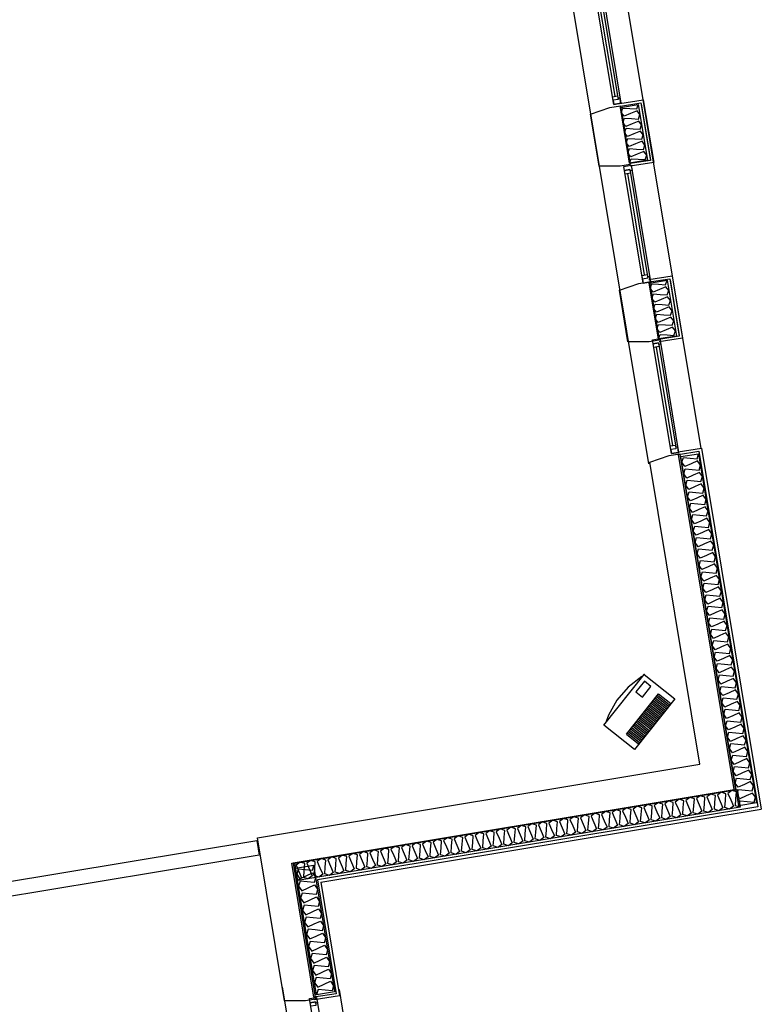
# Model space of a CAD drawing. Header units: millimetres. Extents: x -15 to 127, y -65 to 67.
# Tile 384 of 476: x 115.125 to 115.627, y 27.941 to 28.607. Entities that reach past the tile are written whole.
import ezdxf

# ---------------------------------------------------------------- set-up
doc = ezdxf.new("R2010")
doc.units = ezdxf.units.MM
doc.header["$MEASUREMENT"] = 0
doc.layers.add('Calque 5', color=7, linetype='Continuous')

# ---------------------------------------------------------------- blocks, each defined once
blk = doc.blocks.new('PD_30945')
at = {"layer": 'Calque 5', "color": 0}
for p, q in [((47.99267, -38.37661), (48.00846, -38.37416)), ((48.00846, -38.37416), (48.01546, -38.41642)), ((48.01546, -38.41642), (47.99963, -38.41887))]:
    blk.add_line(p, q, dxfattribs=at)
blk = doc.blocks.new('PD_30946')
at = {"layer": 'Calque 5', "color": 0}
for points in [[(47.99919, -38.4169), (47.99294, -38.37922), (48.00504, -38.37721), (48.01129, -38.41489), (47.99919, -38.4169)], [(47.99919, -38.4169), (48.00025, -38.41388), (48.00496, -38.41418), (48.00967, -38.41448), (48.01072, -38.41147), (48.00875, -38.40895), (48.00439, -38.41076), (48.00003, -38.41256), (47.99806, -38.41005), (47.99911, -38.40703), (48.00382, -38.40733), (48.00853, -38.40763), (48.00958, -38.40462), (48.00761, -38.4021), (48.00325, -38.40391), (47.99889, -38.40571), (47.99692, -38.4032), (47.99797, -38.40018), (48.00268, -38.40048), (48.00739, -38.40078), (48.00845, -38.39777), (48.00648, -38.39525), (48.00212, -38.39706), (47.99775, -38.39886), (47.99578, -38.39635), (47.99684, -38.39333), (48.00155, -38.39363), (48.00626, -38.39393), (48.00731, -38.39091), (48.00534, -38.3884), (48.00098, -38.3902), (47.99662, -38.39201), (47.99465, -38.38949), (47.9957, -38.38648), (48.00041, -38.38678), (48.00512, -38.38708), (48.00618, -38.38406), (48.0042, -38.38155), (47.99984, -38.38335), (47.99548, -38.38516), (47.99351, -38.38264), (47.99457, -38.37963), (47.99928, -38.37993), (48.00399, -38.38023), (48.00504, -38.37721)]]:
    blk.add_lwpolyline(points, dxfattribs=at)
blk = doc.blocks.new('PD_30944')
at = {"layer": 'Calque 5', "color": 0}
blk.add_line((48.00701, -38.37688), (48.01326, -38.41457), dxfattribs=at)
blk.add_lwpolyline([(47.99937, -38.41717), (47.99293, -38.37831), (48.00676, -38.37616), (48.01321, -38.41503), (47.99937, -38.41717)], dxfattribs=at)
at = {"layer": 'Calque 5'}
for name in ['PD_30945', 'PD_30946']:
    blk.add_blockref(name, (0, 0), dxfattribs=at)
blk = doc.blocks.new('PD_30949')
at = {"layer": 'Calque 5', "color": 0}
for p, q in [((48.01222, -38.49553), (48.028, -38.49308)), ((48.028, -38.49308), (48.03501, -38.53534)), ((48.03501, -38.53534), (48.01918, -38.5378))]:
    blk.add_line(p, q, dxfattribs=at)
blk = doc.blocks.new('PD_30950')
at = {"layer": 'Calque 5', "color": 0}
for points in [[(48.01874, -38.53582), (48.01249, -38.49814), (48.02459, -38.49613), (48.03084, -38.53382), (48.01874, -38.53582)], [(48.01874, -38.53582), (48.01979, -38.53281), (48.0245, -38.53311), (48.02921, -38.53341), (48.03027, -38.53039), (48.0283, -38.52788), (48.02394, -38.52968), (48.01957, -38.53149), (48.0176, -38.52897), (48.01866, -38.52596), (48.02337, -38.52626), (48.02808, -38.52656), (48.02913, -38.52354), (48.02716, -38.52103), (48.0228, -38.52283), (48.01844, -38.52464), (48.01647, -38.52212), (48.01752, -38.5191), (48.02223, -38.51941), (48.02694, -38.51971), (48.028, -38.51669), (48.02602, -38.51417), (48.02166, -38.51598), (48.0173, -38.51778), (48.01533, -38.51527), (48.01639, -38.51225), (48.0211, -38.51255), (48.02581, -38.51285), (48.02686, -38.50984), (48.02489, -38.50732), (48.02053, -38.50913), (48.01617, -38.51093), (48.0142, -38.50842), (48.01525, -38.5054), (48.01996, -38.5057), (48.02467, -38.506), (48.02572, -38.50299), (48.02375, -38.50047), (48.01939, -38.50228), (48.01503, -38.50408), (48.01306, -38.50157), (48.01411, -38.49855), (48.01882, -38.49885), (48.02353, -38.49915), (48.02459, -38.49613)]]:
    blk.add_lwpolyline(points, dxfattribs=at)
blk = doc.blocks.new('PD_30948')
at = {"layer": 'Calque 5', "color": 0}
blk.add_line((48.02656, -38.49581), (48.03281, -38.53349), dxfattribs=at)
blk.add_lwpolyline([(48.01892, -38.5361), (48.01247, -38.49723), (48.02631, -38.49509), (48.03275, -38.53395), (48.01892, -38.5361)], dxfattribs=at)
at = {"layer": 'Calque 5'}
for name in ['PD_30949', 'PD_30950']:
    blk.add_blockref(name, (0, 0), dxfattribs=at)
blk = doc.blocks.new('PD_31335')
at = {"layer": 'Calque 5', "color": 0}
for p, q in [((48.01858, -38.77595), (47.99686, -38.80317)), ((48.02697, -38.78264), (48.01874, -38.77608)), ((48.0219, -38.789), (48.01367, -38.78243)), ((48.02263, -38.78809), (48.01439, -38.78152)), ((48.02335, -38.78718), (48.01512, -38.78061)), ((48.02407, -38.78627), (48.01584, -38.77971)), ((48.0248, -38.78537), (48.01657, -38.7788)), ((48.02552, -38.78446), (48.01729, -38.77789)), ((48.02624, -38.78355), (48.01801, -38.77698)), ((48.01683, -38.79535), (48.0086, -38.78878)), ((48.01756, -38.79444), (48.00933, -38.78787)), ((48.01828, -38.79353), (48.01005, -38.78697)), ((48.01901, -38.79263), (48.01077, -38.78606)), ((48.01973, -38.79172), (48.0115, -38.78515)), ((48.02045, -38.79081), (48.01222, -38.78424)), ((48.02118, -38.7899), (48.01295, -38.78334)), ((48.01104, -38.80261), (48.00281, -38.79604)), ((48.01177, -38.8017), (48.00353, -38.79513)), ((48.01249, -38.80079), (48.00426, -38.79422)), ((48.01321, -38.79988), (48.00498, -38.79332)), ((48.01394, -38.79898), (48.00571, -38.79241)), ((48.01466, -38.79807), (48.00643, -38.7915)), ((48.01539, -38.79716), (48.00715, -38.7906)), ((48.01611, -38.79626), (48.00788, -38.78969)), ((48.00597, -38.80896), (47.99774, -38.80239)), ((48.0067, -38.80805), (47.99847, -38.80148)), ((48.00742, -38.80714), (47.99919, -38.80058)), ((48.00815, -38.80624), (47.99991, -38.79967)), ((48.00887, -38.80533), (48.00064, -38.79876)), ((48.00959, -38.80442), (48.00136, -38.79785)), ((48.01032, -38.80351), (48.00209, -38.79695)), ((48.00525, -38.80987), (47.99702, -38.8033))]:
    blk.add_line(p, q, dxfattribs=at)
for points in [[(48.02971, -38.77936), (48.00241, -38.81357), (47.98173, -38.79707), (48.00902, -38.76286), (48.02971, -38.77936)], [(48.00753, -38.76423), (47.9982, -38.77129), (47.99055, -38.78014), (47.9849, -38.79038), (47.98333, -38.79456)], [(48.00921, -38.76738), (48.00345, -38.77459), (48.00781, -38.77808), (48.01357, -38.77086), (48.00921, -38.76738)]]:
    blk.add_lwpolyline(points, dxfattribs=at)
blk = doc.blocks.new('PD_32291')
at = {"layer": 'Calque 5', "color": 0}
for p, q in [((47.99267, -38.37661), (48.00846, -38.37416)), ((48.00846, -38.37416), (48.01546, -38.41642)), ((48.01546, -38.41642), (47.99963, -38.41887))]:
    blk.add_line(p, q, dxfattribs=at)
blk = doc.blocks.new('PD_32292')
at = {"layer": 'Calque 5', "color": 0}
for points in [[(47.99919, -38.4169), (47.99294, -38.37922), (48.00504, -38.37721), (48.01129, -38.41489), (47.99919, -38.4169)], [(47.99919, -38.4169), (48.00025, -38.41388), (48.00496, -38.41418), (48.00967, -38.41448), (48.01072, -38.41147), (48.00875, -38.40895), (48.00439, -38.41076), (48.00003, -38.41256), (47.99806, -38.41005), (47.99911, -38.40703), (48.00382, -38.40733), (48.00853, -38.40763), (48.00958, -38.40462), (48.00761, -38.4021), (48.00325, -38.40391), (47.99889, -38.40571), (47.99692, -38.4032), (47.99797, -38.40018), (48.00268, -38.40048), (48.00739, -38.40078), (48.00845, -38.39777), (48.00648, -38.39525), (48.00212, -38.39706), (47.99775, -38.39886), (47.99578, -38.39635), (47.99684, -38.39333), (48.00155, -38.39363), (48.00626, -38.39393), (48.00731, -38.39091), (48.00534, -38.3884), (48.00098, -38.3902), (47.99662, -38.39201), (47.99465, -38.38949), (47.9957, -38.38648), (48.00041, -38.38678), (48.00512, -38.38708), (48.00618, -38.38406), (48.0042, -38.38155), (47.99984, -38.38335), (47.99548, -38.38516), (47.99351, -38.38264), (47.99457, -38.37963), (47.99928, -38.37993), (48.00399, -38.38023), (48.00504, -38.37721)]]:
    blk.add_lwpolyline(points, dxfattribs=at)
blk = doc.blocks.new('PD_32290')
at = {"layer": 'Calque 5', "color": 0}
blk.add_line((48.00701, -38.37688), (48.01326, -38.41457), dxfattribs=at)
blk.add_lwpolyline([(47.99937, -38.41717), (47.99293, -38.37831), (48.00676, -38.37616), (48.01321, -38.41503), (47.99937, -38.41717)], dxfattribs=at)
at = {"layer": 'Calque 5'}
for name in ['PD_32291', 'PD_32292']:
    blk.add_blockref(name, (0, 0), dxfattribs=at)
blk = doc.blocks.new('PD_32295')
at = {"layer": 'Calque 5', "color": 0}
for p, q in [((48.01222, -38.49553), (48.028, -38.49308)), ((48.028, -38.49308), (48.03501, -38.53534)), ((48.03501, -38.53534), (48.01918, -38.5378))]:
    blk.add_line(p, q, dxfattribs=at)
blk = doc.blocks.new('PD_32296')
at = {"layer": 'Calque 5', "color": 0}
for points in [[(48.01874, -38.53582), (48.01249, -38.49814), (48.02459, -38.49613), (48.03084, -38.53382), (48.01874, -38.53582)], [(48.01874, -38.53582), (48.01979, -38.53281), (48.0245, -38.53311), (48.02921, -38.53341), (48.03027, -38.53039), (48.0283, -38.52788), (48.02394, -38.52968), (48.01957, -38.53149), (48.0176, -38.52897), (48.01866, -38.52596), (48.02337, -38.52626), (48.02808, -38.52656), (48.02913, -38.52354), (48.02716, -38.52103), (48.0228, -38.52283), (48.01844, -38.52464), (48.01647, -38.52212), (48.01752, -38.5191), (48.02223, -38.51941), (48.02694, -38.51971), (48.028, -38.51669), (48.02602, -38.51417), (48.02166, -38.51598), (48.0173, -38.51778), (48.01533, -38.51527), (48.01639, -38.51225), (48.0211, -38.51255), (48.02581, -38.51285), (48.02686, -38.50984), (48.02489, -38.50732), (48.02053, -38.50913), (48.01617, -38.51093), (48.0142, -38.50842), (48.01525, -38.5054), (48.01996, -38.5057), (48.02467, -38.506), (48.02572, -38.50299), (48.02375, -38.50047), (48.01939, -38.50228), (48.01503, -38.50408), (48.01306, -38.50157), (48.01411, -38.49855), (48.01882, -38.49885), (48.02353, -38.49915), (48.02459, -38.49613)]]:
    blk.add_lwpolyline(points, dxfattribs=at)
blk = doc.blocks.new('PD_32294')
at = {"layer": 'Calque 5', "color": 0}
blk.add_line((48.02656, -38.49581), (48.03281, -38.53349), dxfattribs=at)
blk.add_lwpolyline([(48.01892, -38.5361), (48.01247, -38.49723), (48.02631, -38.49509), (48.03275, -38.53395), (48.01892, -38.5361)], dxfattribs=at)
at = {"layer": 'Calque 5'}
for name in ['PD_32295', 'PD_32296']:
    blk.add_blockref(name, (0, 0), dxfattribs=at)
blk = doc.blocks.new('PD_32681')
at = {"layer": 'Calque 5', "color": 0}
for p, q in [((48.01858, -38.77595), (47.99686, -38.80317)), ((48.02697, -38.78264), (48.01874, -38.77608)), ((48.0219, -38.789), (48.01367, -38.78243)), ((48.02263, -38.78809), (48.01439, -38.78152)), ((48.02335, -38.78718), (48.01512, -38.78061)), ((48.02407, -38.78627), (48.01584, -38.77971)), ((48.0248, -38.78537), (48.01657, -38.7788)), ((48.02552, -38.78446), (48.01729, -38.77789)), ((48.02624, -38.78355), (48.01801, -38.77698)), ((48.01683, -38.79535), (48.0086, -38.78878)), ((48.01756, -38.79444), (48.00933, -38.78787)), ((48.01828, -38.79353), (48.01005, -38.78697)), ((48.01901, -38.79263), (48.01077, -38.78606)), ((48.01973, -38.79172), (48.0115, -38.78515)), ((48.02045, -38.79081), (48.01222, -38.78424)), ((48.02118, -38.7899), (48.01295, -38.78334)), ((48.01104, -38.80261), (48.00281, -38.79604)), ((48.01177, -38.8017), (48.00353, -38.79513)), ((48.01249, -38.80079), (48.00426, -38.79422)), ((48.01321, -38.79988), (48.00498, -38.79332)), ((48.01394, -38.79898), (48.00571, -38.79241)), ((48.01466, -38.79807), (48.00643, -38.7915)), ((48.01539, -38.79716), (48.00715, -38.7906)), ((48.01611, -38.79626), (48.00788, -38.78969)), ((48.00597, -38.80896), (47.99774, -38.80239)), ((48.0067, -38.80805), (47.99847, -38.80148)), ((48.00742, -38.80714), (47.99919, -38.80058)), ((48.00815, -38.80624), (47.99991, -38.79967)), ((48.00887, -38.80533), (48.00064, -38.79876)), ((48.00959, -38.80442), (48.00136, -38.79785)), ((48.01032, -38.80351), (48.00209, -38.79695)), ((48.00525, -38.80987), (47.99702, -38.8033))]:
    blk.add_line(p, q, dxfattribs=at)
for points in [[(48.02971, -38.77936), (48.00241, -38.81357), (47.98173, -38.79707), (48.00902, -38.76286), (48.02971, -38.77936)], [(48.00753, -38.76423), (47.9982, -38.77129), (47.99055, -38.78014), (47.9849, -38.79038), (47.98333, -38.79456)], [(48.00921, -38.76738), (48.00345, -38.77459), (48.00781, -38.77808), (48.01357, -38.77086), (48.00921, -38.76738)]]:
    blk.add_lwpolyline(points, dxfattribs=at)

msp = doc.modelspace()

# ---------------------------------------------------------------- linework, layer by layer
at = {"layer": 'Calque 5', "color": 0}
for p, q in [((115.32463, 29.89102), (115.58565, 28.31691)), ((115.32463, 29.89102), (115.58565, 28.31691)), ((115.49705, 28.62787), (115.55034, 28.3065)), ((115.49705, 28.62787), (115.55034, 28.3065)), ((115.52767, 28.55513), (115.51643, 28.62295)), ((115.52767, 28.55513), (115.51643, 28.62295)), ((115.5182, 28.62324), (115.52944, 28.55543)), ((115.5182, 28.62324), (115.52944, 28.55543)), ((115.54772, 28.43423), (115.53635, 28.5028)), ((115.54772, 28.43423), (115.53635, 28.5028)), ((115.53812, 28.50309), (115.54949, 28.43453)), ((115.53812, 28.50309), (115.54949, 28.43453)), ((115.56672, 28.31892), (115.55568, 28.38548)), ((115.56672, 28.31892), (115.55568, 28.38548)), ((115.55745, 28.38578), (115.56849, 28.31921)), ((115.55745, 28.38578), (115.56849, 28.31921)), ((115.5704, 28.31454), (115.58619, 28.31699)), ((115.5704, 28.31454), (115.58619, 28.31699)), ((115.58619, 28.31699), (115.62667, 28.07292)), ((115.58619, 28.31699), (115.62667, 28.07292)), ((115.32862, 28.02349), (115.62667, 28.07292)), ((115.32862, 28.02349), (115.62667, 28.07292)), ((114.96953, 27.99937), (115.28514, 28.05171)), ((114.96953, 27.99937), (115.28514, 28.05171)), ((115.28514, 28.05171), (115.28678, 28.04184)), ((115.28514, 28.05171), (115.28678, 28.04184)), ((115.28678, 28.04184), (114.9613, 27.98787)), ((115.28678, 28.04184), (114.9613, 27.98787)), ((115.32862, 28.02349), (115.34125, 27.94657)), ((115.32862, 28.02349), (115.34125, 27.94657)), ((115.30249, 27.95248), (115.37593, 27.50991)), ((115.30249, 27.95248), (115.37593, 27.50991)), ((115.34125, 27.94657), (115.32413, 27.94403)), ((115.34125, 27.94657), (115.32413, 27.94403)), ((115.34096, 27.95086), (115.48473, 27.0838)), ((115.34096, 27.95086), (115.48473, 27.0838))]:
    msp.add_line(p, q, dxfattribs=at)
for points in [[(115.51866, 28.62868), (115.53164, 28.55043), (115.52677, 28.54962), (115.51379, 28.62787), (115.51866, 28.62868)], [(115.51866, 28.62868), (115.53164, 28.55043), (115.52677, 28.54962), (115.51379, 28.62787), (115.51866, 28.62868)], [(115.52944, 28.55543), (115.52985, 28.55297), (115.52631, 28.55238), (115.5259, 28.55484), (115.52944, 28.55543)], [(115.52944, 28.55543), (115.52985, 28.55297), (115.52631, 28.55238), (115.5259, 28.55484), (115.52944, 28.55543)], [(115.52677, 28.54962), (115.53164, 28.55043), (115.53103, 28.55411), (115.5297, 28.55389), (115.52985, 28.55297), (115.52631, 28.55238), (115.52677, 28.54962)], [(115.52677, 28.54962), (115.53164, 28.55043), (115.53103, 28.55411), (115.5297, 28.55389), (115.52985, 28.55297), (115.52631, 28.55238), (115.52677, 28.54962)], [(115.53143, 28.54862), (115.53799, 28.50904), (115.53119, 28.50789), (115.51689, 28.50789), (115.51108, 28.54297), (115.52422, 28.54745), (115.53143, 28.54862)], [(115.53143, 28.54862), (115.53799, 28.50904), (115.53119, 28.50789), (115.51689, 28.50789), (115.51108, 28.54297), (115.52422, 28.54745), (115.53143, 28.54862)], [(115.53858, 28.50853), (115.55168, 28.42953), (115.54682, 28.42872), (115.53372, 28.50772), (115.53858, 28.50853)], [(115.53372, 28.50772), (115.53858, 28.50853), (115.53919, 28.50485), (115.53787, 28.50462), (115.53771, 28.50555), (115.53418, 28.50496), (115.53372, 28.50772)], [(115.53858, 28.50853), (115.55168, 28.42953), (115.54682, 28.42872), (115.53372, 28.50772), (115.53858, 28.50853)], [(115.53372, 28.50772), (115.53858, 28.50853), (115.53919, 28.50485), (115.53787, 28.50462), (115.53771, 28.50555), (115.53418, 28.50496), (115.53372, 28.50772)], [(115.53771, 28.50555), (115.53812, 28.50309), (115.53458, 28.5025), (115.53418, 28.50496), (115.53771, 28.50555)], [(115.53771, 28.50555), (115.53812, 28.50309), (115.53458, 28.5025), (115.53418, 28.50496), (115.53771, 28.50555)], [(115.54949, 28.43453), (115.5499, 28.43207), (115.54636, 28.43148), (115.54595, 28.43394), (115.54949, 28.43453)], [(115.54949, 28.43453), (115.5499, 28.43207), (115.54636, 28.43148), (115.54595, 28.43394), (115.54949, 28.43453)], [(115.54682, 28.42872), (115.55168, 28.42953), (115.55107, 28.43321), (115.54975, 28.43299), (115.5499, 28.43207), (115.54636, 28.43148), (115.54682, 28.42872)], [(115.54682, 28.42872), (115.55168, 28.42953), (115.55107, 28.43321), (115.54975, 28.43299), (115.5499, 28.43207), (115.54636, 28.43148), (115.54682, 28.42872)], [(115.55097, 28.4297), (115.55754, 28.39012), (115.55074, 28.38897), (115.53644, 28.38897), (115.53063, 28.42404), (115.54377, 28.42852), (115.55097, 28.4297)], [(115.55097, 28.4297), (115.55754, 28.39012), (115.55074, 28.38897), (115.53644, 28.38897), (115.53063, 28.42404), (115.54377, 28.42852), (115.55097, 28.4297)], [(115.55791, 28.39122), (115.57068, 28.31421), (115.56581, 28.3134), (115.55304, 28.39041), (115.55791, 28.39122)], [(115.55304, 28.39041), (115.55791, 28.39122), (115.55852, 28.38753), (115.5572, 28.38731), (115.55704, 28.38823), (115.5535, 28.38765), (115.55304, 28.39041)], [(115.55791, 28.39122), (115.57068, 28.31421), (115.56581, 28.3134), (115.55304, 28.39041), (115.55791, 28.39122)], [(115.55304, 28.39041), (115.55791, 28.39122), (115.55852, 28.38753), (115.5572, 28.38731), (115.55704, 28.38823), (115.5535, 28.38765), (115.55304, 28.39041)], [(115.55704, 28.38823), (115.55745, 28.38578), (115.55391, 28.38519), (115.5535, 28.38765), (115.55704, 28.38823)], [(115.55704, 28.38823), (115.55745, 28.38578), (115.55391, 28.38519), (115.5535, 28.38765), (115.55704, 28.38823)], [(115.31809, 27.94324), (115.30397, 27.94324), (115.28572, 28.05358), (115.58511, 28.10323), (115.5512, 28.30768), (115.56422, 28.31212), (115.57142, 28.3133), (115.5716, 28.313), (115.60926, 28.08595), (115.30987, 28.0363), (115.32506, 27.94441), (115.31809, 27.94324)], [(115.31809, 27.94324), (115.30397, 27.94324), (115.28572, 28.05358), (115.58511, 28.10323), (115.5512, 28.30768), (115.56422, 28.31212), (115.57142, 28.3133), (115.5716, 28.313), (115.60926, 28.08595), (115.30987, 28.0363), (115.32506, 27.94441), (115.31809, 27.94324)], [(115.58449, 28.31499), (115.62437, 28.07456), (115.32632, 28.02514), (115.33899, 27.94796), (115.32387, 27.94573), (115.30888, 28.03644), (115.60827, 28.08609), (115.57066, 28.31284), (115.58449, 28.31499)], [(115.58449, 28.31499), (115.62437, 28.07456), (115.32632, 28.02514), (115.33899, 27.94796), (115.32387, 27.94573), (115.30888, 28.03644), (115.60827, 28.08609), (115.57066, 28.31284), (115.58449, 28.31499)], [(115.56849, 28.31921), (115.5689, 28.31675), (115.56536, 28.31616), (115.56495, 28.31862), (115.56849, 28.31921)], [(115.56849, 28.31921), (115.5689, 28.31675), (115.56536, 28.31616), (115.56495, 28.31862), (115.56849, 28.31921)], [(115.56581, 28.3134), (115.57068, 28.31421), (115.57007, 28.31789), (115.56874, 28.31767), (115.5689, 28.31675), (115.56536, 28.31616), (115.56581, 28.3134)], [(115.56581, 28.3134), (115.57068, 28.31421), (115.57007, 28.31789), (115.56874, 28.31767), (115.5689, 28.31675), (115.56536, 28.31616), (115.56581, 28.3134)], [(115.61149, 28.0751), (115.57231, 28.31138), (115.5842, 28.31336), (115.62338, 28.07707), (115.61149, 28.0751)], [(115.61149, 28.0751), (115.57231, 28.31138), (115.5842, 28.31336), (115.62338, 28.07707), (115.61149, 28.0751)], [(115.61149, 28.0751), (115.61246, 28.07847), (115.61711, 28.07802), (115.62177, 28.07757), (115.62274, 28.08094), (115.62073, 28.08382), (115.61647, 28.08189), (115.61221, 28.07996), (115.6102, 28.08285), (115.61117, 28.08622), (115.61583, 28.08577), (115.62049, 28.08532), (115.62145, 28.08869), (115.61945, 28.09157), (115.61519, 28.08964), (115.61092, 28.08771), (115.60892, 28.09059), (115.60989, 28.09397), (115.61454, 28.09352), (115.6192, 28.09306), (115.62017, 28.09644), (115.61816, 28.09932), (115.6139, 28.09739), (115.60964, 28.09546), (115.60763, 28.09834), (115.6086, 28.10171), (115.61326, 28.10126), (115.61792, 28.10081), (115.61888, 28.10419), (115.61688, 28.10707), (115.61262, 28.10514), (115.60835, 28.10321), (115.60635, 28.10609), (115.60732, 28.10946), (115.61197, 28.10901), (115.61663, 28.10856), (115.6176, 28.11193), (115.61559, 28.11481), (115.61133, 28.11288), (115.60707, 28.11095), (115.60507, 28.11383), (115.60603, 28.11721), (115.61069, 28.11676), (115.61535, 28.11631), (115.61632, 28.11968), (115.61431, 28.12256), (115.61005, 28.12063), (115.60579, 28.1187), (115.60378, 28.12158), (115.60475, 28.12495), (115.60941, 28.1245), (115.61406, 28.12405), (115.61503, 28.12743), (115.61303, 28.13031), (115.60876, 28.12838), (115.6045, 28.12645), (115.6025, 28.12933), (115.60346, 28.1327), (115.60812, 28.13225), (115.61278, 28.1318), (115.61375, 28.13517), (115.61174, 28.13805), (115.60748, 28.13612), (115.60322, 28.13419), (115.60121, 28.13707), (115.60218, 28.14045), (115.60684, 28.14), (115.61149, 28.13955), (115.61246, 28.14292), (115.61046, 28.1458), (115.60619, 28.14387), (115.60193, 28.14194), (115.59993, 28.14482), (115.60089, 28.1482), (115.60555, 28.14774), (115.61021, 28.14729), (115.61118, 28.15067), (115.60917, 28.15355), (115.60491, 28.15162), (115.60065, 28.14969), (115.59864, 28.15257), (115.59961, 28.15594), (115.60427, 28.15549), (115.60892, 28.15504), (115.60989, 28.15841), (115.60789, 28.1613), (115.60362, 28.15937), (115.59936, 28.15744), (115.59736, 28.16032), (115.59833, 28.16369), (115.60298, 28.16324), (115.60764, 28.16279), (115.60861, 28.16616), (115.6066, 28.16904), (115.60234, 28.16711), (115.59808, 28.16518), (115.59607, 28.16806), (115.59704, 28.17144), (115.6017, 28.17099), (115.60636, 28.17053), (115.60732, 28.17391), (115.60532, 28.17679), (115.60106, 28.17486), (115.59679, 28.17293), (115.59479, 28.17581), (115.59576, 28.17918), (115.60041, 28.17873), (115.60507, 28.17828), (115.60604, 28.18166), (115.60403, 28.18454), (115.59977, 28.18261), (115.59551, 28.18068), (115.5935, 28.18356), (115.59447, 28.18693), (115.59913, 28.18648), (115.60379, 28.18603), (115.60475, 28.1894), (115.60275, 28.19228), (115.59849, 28.19035), (115.59422, 28.18842), (115.59222, 28.1913), (115.59319, 28.19468), (115.59784, 28.19423), (115.6025, 28.19378), (115.60347, 28.19715), (115.60146, 28.20003), (115.5972, 28.1981), (115.59294, 28.19617), (115.59093, 28.19905), (115.5919, 28.20243), (115.59656, 28.20197), (115.60122, 28.20152), (115.60218, 28.2049), (115.60018, 28.20778), (115.59592, 28.20585), (115.59165, 28.20392), (115.58965, 28.2068), (115.59062, 28.21017), (115.59527, 28.20972), (115.59993, 28.20927), (115.6009, 28.21264), (115.59889, 28.21553), (115.59463, 28.2136), (115.59037, 28.21166), (115.58836, 28.21455), (115.58933, 28.21792), (115.59399, 28.21747), (115.59865, 28.21702), (115.59962, 28.22039), (115.59761, 28.22327), (115.59335, 28.22134), (115.58909, 28.21941), (115.58708, 28.22229), (115.58805, 28.22567), (115.59271, 28.22522), (115.59736, 28.22476), (115.59833, 28.22814), (115.59633, 28.23102), (115.59206, 28.22909), (115.5878, 28.22716), (115.5858, 28.23004), (115.58676, 28.23341), (115.59142, 28.23296), (115.59608, 28.23251), (115.59705, 28.23589), (115.59504, 28.23877), (115.59078, 28.23684), (115.58652, 28.23491), (115.58451, 28.23779), (115.58548, 28.24116), (115.59014, 28.24071), (115.59479, 28.24026), (115.59576, 28.24363), (115.59376, 28.24651), (115.58949, 28.24458), (115.58523, 28.24265), (115.58323, 28.24553), (115.58419, 28.24891), (115.58885, 28.24846), (115.59351, 28.24801), (115.59448, 28.25138), (115.59247, 28.25426), (115.58821, 28.25233), (115.58395, 28.2504), (115.58194, 28.25328), (115.58291, 28.25666), (115.58757, 28.2562), (115.59222, 28.25575), (115.59319, 28.25913), (115.59119, 28.26201), (115.58692, 28.26008), (115.58266, 28.25815), (115.58066, 28.26103), (115.58162, 28.2644), (115.58628, 28.26395), (115.59094, 28.2635), (115.59191, 28.26687), (115.5899, 28.26975), (115.58564, 28.26782), (115.58138, 28.26589), (115.57937, 28.26878), (115.58034, 28.27215), (115.585, 28.2717), (115.58965, 28.27125), (115.59062, 28.27462), (115.58862, 28.2775), (115.58436, 28.27557), (115.58009, 28.27364), (115.57809, 28.27652), (115.57906, 28.2799), (115.58371, 28.27945), (115.58837, 28.27899), (115.58934, 28.28237), (115.58733, 28.28525), (115.58307, 28.28332), (115.57881, 28.28139), (115.5768, 28.28427), (115.57777, 28.28764), (115.58243, 28.28719), (115.58709, 28.28674), (115.58805, 28.29012), (115.58605, 28.293), (115.58179, 28.29107), (115.57752, 28.28914), (115.57552, 28.29202), (115.57649, 28.29539), (115.58114, 28.29494), (115.5858, 28.29449), (115.58677, 28.29786), (115.58476, 28.30074), (115.5805, 28.29881), (115.57624, 28.29688), (115.57423, 28.29976), (115.5752, 28.30314), (115.57986, 28.30269), (115.58452, 28.30224), (115.58548, 28.30561), (115.58348, 28.30849), (115.57922, 28.30656), (115.57495, 28.30463), (115.57295, 28.30751), (115.57392, 28.31088), (115.57857, 28.31043), (115.58323, 28.30998), (115.5842, 28.31336)], [(115.61149, 28.0751), (115.61246, 28.07847), (115.61711, 28.07802), (115.62177, 28.07757), (115.62274, 28.08094), (115.62073, 28.08382), (115.61647, 28.08189), (115.61221, 28.07996), (115.6102, 28.08285), (115.61117, 28.08622), (115.61583, 28.08577), (115.62049, 28.08532), (115.62145, 28.08869), (115.61945, 28.09157), (115.61519, 28.08964), (115.61092, 28.08771), (115.60892, 28.09059), (115.60989, 28.09397), (115.61454, 28.09352), (115.6192, 28.09306), (115.62017, 28.09644), (115.61816, 28.09932), (115.6139, 28.09739), (115.60964, 28.09546), (115.60763, 28.09834), (115.6086, 28.10171), (115.61326, 28.10126), (115.61792, 28.10081), (115.61888, 28.10419), (115.61688, 28.10707), (115.61262, 28.10514), (115.60835, 28.10321), (115.60635, 28.10609), (115.60732, 28.10946), (115.61197, 28.10901), (115.61663, 28.10856), (115.6176, 28.11193), (115.61559, 28.11481), (115.61133, 28.11288), (115.60707, 28.11095), (115.60507, 28.11383), (115.60603, 28.11721), (115.61069, 28.11676), (115.61535, 28.11631), (115.61632, 28.11968), (115.61431, 28.12256), (115.61005, 28.12063), (115.60579, 28.1187), (115.60378, 28.12158), (115.60475, 28.12495), (115.60941, 28.1245), (115.61406, 28.12405), (115.61503, 28.12743), (115.61303, 28.13031), (115.60876, 28.12838), (115.6045, 28.12645), (115.6025, 28.12933), (115.60346, 28.1327), (115.60812, 28.13225), (115.61278, 28.1318), (115.61375, 28.13517), (115.61174, 28.13805), (115.60748, 28.13612), (115.60322, 28.13419), (115.60121, 28.13707), (115.60218, 28.14045), (115.60684, 28.14), (115.61149, 28.13955), (115.61246, 28.14292), (115.61046, 28.1458), (115.60619, 28.14387), (115.60193, 28.14194), (115.59993, 28.14482), (115.60089, 28.1482), (115.60555, 28.14774), (115.61021, 28.14729), (115.61118, 28.15067), (115.60917, 28.15355), (115.60491, 28.15162), (115.60065, 28.14969), (115.59864, 28.15257), (115.59961, 28.15594), (115.60427, 28.15549), (115.60892, 28.15504), (115.60989, 28.15841), (115.60789, 28.1613), (115.60362, 28.15937), (115.59936, 28.15744), (115.59736, 28.16032), (115.59833, 28.16369), (115.60298, 28.16324), (115.60764, 28.16279), (115.60861, 28.16616), (115.6066, 28.16904), (115.60234, 28.16711), (115.59808, 28.16518), (115.59607, 28.16806), (115.59704, 28.17144), (115.6017, 28.17099), (115.60636, 28.17053), (115.60732, 28.17391), (115.60532, 28.17679), (115.60106, 28.17486), (115.59679, 28.17293), (115.59479, 28.17581), (115.59576, 28.17918), (115.60041, 28.17873), (115.60507, 28.17828), (115.60604, 28.18166), (115.60403, 28.18454), (115.59977, 28.18261), (115.59551, 28.18068), (115.5935, 28.18356), (115.59447, 28.18693), (115.59913, 28.18648), (115.60379, 28.18603), (115.60475, 28.1894), (115.60275, 28.19228), (115.59849, 28.19035), (115.59422, 28.18842), (115.59222, 28.1913), (115.59319, 28.19468), (115.59784, 28.19423), (115.6025, 28.19378), (115.60347, 28.19715), (115.60146, 28.20003), (115.5972, 28.1981), (115.59294, 28.19617), (115.59093, 28.19905), (115.5919, 28.20243), (115.59656, 28.20197), (115.60122, 28.20152), (115.60218, 28.2049), (115.60018, 28.20778), (115.59592, 28.20585), (115.59165, 28.20392), (115.58965, 28.2068), (115.59062, 28.21017), (115.59527, 28.20972), (115.59993, 28.20927), (115.6009, 28.21264), (115.59889, 28.21553), (115.59463, 28.2136), (115.59037, 28.21166), (115.58836, 28.21455), (115.58933, 28.21792), (115.59399, 28.21747), (115.59865, 28.21702), (115.59962, 28.22039), (115.59761, 28.22327), (115.59335, 28.22134), (115.58909, 28.21941), (115.58708, 28.22229), (115.58805, 28.22567), (115.59271, 28.22522), (115.59736, 28.22476), (115.59833, 28.22814), (115.59633, 28.23102), (115.59206, 28.22909), (115.5878, 28.22716), (115.5858, 28.23004), (115.58676, 28.23341), (115.59142, 28.23296), (115.59608, 28.23251), (115.59705, 28.23589), (115.59504, 28.23877), (115.59078, 28.23684), (115.58652, 28.23491), (115.58451, 28.23779), (115.58548, 28.24116), (115.59014, 28.24071), (115.59479, 28.24026), (115.59576, 28.24363), (115.59376, 28.24651), (115.58949, 28.24458), (115.58523, 28.24265), (115.58323, 28.24553), (115.58419, 28.24891), (115.58885, 28.24846), (115.59351, 28.24801), (115.59448, 28.25138), (115.59247, 28.25426), (115.58821, 28.25233), (115.58395, 28.2504), (115.58194, 28.25328), (115.58291, 28.25666), (115.58757, 28.2562), (115.59222, 28.25575), (115.59319, 28.25913), (115.59119, 28.26201), (115.58692, 28.26008), (115.58266, 28.25815), (115.58066, 28.26103), (115.58162, 28.2644), (115.58628, 28.26395), (115.59094, 28.2635), (115.59191, 28.26687), (115.5899, 28.26975), (115.58564, 28.26782), (115.58138, 28.26589), (115.57937, 28.26878), (115.58034, 28.27215), (115.585, 28.2717), (115.58965, 28.27125), (115.59062, 28.27462), (115.58862, 28.2775), (115.58436, 28.27557), (115.58009, 28.27364), (115.57809, 28.27652), (115.57906, 28.2799), (115.58371, 28.27945), (115.58837, 28.27899), (115.58934, 28.28237), (115.58733, 28.28525), (115.58307, 28.28332), (115.57881, 28.28139), (115.5768, 28.28427), (115.57777, 28.28764), (115.58243, 28.28719), (115.58709, 28.28674), (115.58805, 28.29012), (115.58605, 28.293), (115.58179, 28.29107), (115.57752, 28.28914), (115.57552, 28.29202), (115.57649, 28.29539), (115.58114, 28.29494), (115.5858, 28.29449), (115.58677, 28.29786), (115.58476, 28.30074), (115.5805, 28.29881), (115.57624, 28.29688), (115.57423, 28.29976), (115.5752, 28.30314), (115.57986, 28.30269), (115.58452, 28.30224), (115.58548, 28.30561), (115.58348, 28.30849), (115.57922, 28.30656), (115.57495, 28.30463), (115.57295, 28.30751), (115.57392, 28.31088), (115.57857, 28.31043), (115.58323, 28.30998), (115.5842, 28.31336)], [(115.61226, 28.07419), (115.31296, 28.02455), (115.31098, 28.03648), (115.61028, 28.08611), (115.61226, 28.07419)], [(115.61226, 28.07419), (115.31296, 28.02455), (115.31098, 28.03648), (115.61028, 28.08611), (115.61226, 28.07419)], [(115.61226, 28.07419), (115.60913, 28.0752), (115.60949, 28.07985), (115.60985, 28.08451), (115.60672, 28.08552), (115.60409, 28.08355), (115.60593, 28.07926), (115.60777, 28.07497), (115.60513, 28.073), (115.60201, 28.07402), (115.60236, 28.07867), (115.60272, 28.08332), (115.59959, 28.08434), (115.59696, 28.08237), (115.5988, 28.07808), (115.60064, 28.07379), (115.59801, 28.07182), (115.59488, 28.07283), (115.59524, 28.07749), (115.59559, 28.08214), (115.59247, 28.08315), (115.58983, 28.08119), (115.59167, 28.0769), (115.59351, 28.07261), (115.59088, 28.07064), (115.58775, 28.07165), (115.58811, 28.07631), (115.58847, 28.08096), (115.58534, 28.08197), (115.58271, 28.08001), (115.58455, 28.07572), (115.58639, 28.07143), (115.58375, 28.06946), (115.58063, 28.07047), (115.58098, 28.07512), (115.58134, 28.07978), (115.57821, 28.08079), (115.57558, 28.07882), (115.57742, 28.07453), (115.57926, 28.07024), (115.57663, 28.06828), (115.5735, 28.06929), (115.57386, 28.07394), (115.57422, 28.0786), (115.57109, 28.07961), (115.56846, 28.07764), (115.5703, 28.07335), (115.57214, 28.06906), (115.5695, 28.06709), (115.56637, 28.06811), (115.56673, 28.07276), (115.56709, 28.07742), (115.56396, 28.07843), (115.56133, 28.07646), (115.56317, 28.07217), (115.56501, 28.06788), (115.56238, 28.06591), (115.55925, 28.06693), (115.55961, 28.07158), (115.55996, 28.07623), (115.55684, 28.07725), (115.5542, 28.07528), (115.55604, 28.07099), (115.55788, 28.0667), (115.55525, 28.06473), (115.55212, 28.06574), (115.55248, 28.0704), (115.55284, 28.07505), (115.54971, 28.07606), (115.54708, 28.0741), (115.54892, 28.06981), (115.55076, 28.06552), (115.54812, 28.06355), (115.545, 28.06456), (115.54535, 28.06922), (115.54571, 28.07387), (115.54258, 28.07488), (115.53995, 28.07291), (115.54179, 28.06863), (115.54363, 28.06434), (115.541, 28.06237), (115.53787, 28.06338), (115.53823, 28.06803), (115.53858, 28.07269), (115.53546, 28.0737), (115.53282, 28.07173), (115.53466, 28.06744), (115.5365, 28.06315), (115.53387, 28.06119), (115.53074, 28.0622), (115.5311, 28.06685), (115.53146, 28.07151), (115.52833, 28.07252), (115.5257, 28.07055), (115.52754, 28.06626), (115.52938, 28.06197), (115.52674, 28.06), (115.52362, 28.06102), (115.52397, 28.06567), (115.52433, 28.07032), (115.5212, 28.07134), (115.51857, 28.06937), (115.52041, 28.06508), (115.52225, 28.06079), (115.51962, 28.05882), (115.51649, 28.05984), (115.51685, 28.06449), (115.51721, 28.06914), (115.51408, 28.07016), (115.51145, 28.06819), (115.51329, 28.0639), (115.51513, 28.05961), (115.51249, 28.05764), (115.50937, 28.05865), (115.50972, 28.06331), (115.51008, 28.06796), (115.50695, 28.06897), (115.50432, 28.06701), (115.50616, 28.06272), (115.508, 28.05843), (115.50537, 28.05646), (115.50224, 28.05747), (115.5026, 28.06213), (115.50295, 28.06678), (115.49983, 28.06779), (115.49719, 28.06582), (115.49903, 28.06154), (115.50087, 28.05725), (115.49824, 28.05528), (115.49511, 28.05629), (115.49547, 28.06094), (115.49583, 28.0656), (115.4927, 28.06661), (115.49007, 28.06464), (115.49191, 28.06035), (115.49375, 28.05606), (115.49111, 28.0541), (115.48799, 28.05511), (115.48834, 28.05976), (115.4887, 28.06442), (115.48557, 28.06543), (115.48294, 28.06346), (115.48478, 28.05917), (115.48662, 28.05488), (115.48399, 28.05291), (115.48086, 28.05393), (115.48122, 28.05858), (115.48157, 28.06323), (115.47845, 28.06425), (115.47581, 28.06228), (115.47765, 28.05799), (115.47949, 28.0537), (115.47686, 28.05173), (115.47373, 28.05275), (115.47409, 28.0574), (115.47445, 28.06205), (115.47132, 28.06307), (115.46869, 28.0611), (115.47053, 28.05681), (115.47237, 28.05252), (115.46973, 28.05055), (115.46661, 28.05156), (115.46696, 28.05622), (115.46732, 28.06087), (115.46419, 28.06188), (115.46156, 28.05992), (115.4634, 28.05563), (115.46524, 28.05134), (115.46261, 28.04937), (115.45948, 28.05038), (115.45984, 28.05504), (115.4602, 28.05969), (115.45707, 28.0607), (115.45444, 28.05873), (115.45628, 28.05445), (115.45812, 28.05016), (115.45548, 28.04819), (115.45236, 28.0492), (115.45271, 28.05385), (115.45307, 28.05851), (115.44994, 28.05952), (115.44731, 28.05755), (115.44915, 28.05326), (115.45099, 28.04897), (115.44836, 28.04701), (115.44523, 28.04802), (115.44559, 28.05267), (115.44594, 28.05733), (115.44282, 28.05834), (115.44018, 28.05637), (115.44202, 28.05208), (115.44386, 28.04779), (115.44123, 28.04582), (115.4381, 28.04684), (115.43846, 28.05149), (115.43882, 28.05614), (115.43569, 28.05716), (115.43306, 28.05519), (115.4349, 28.0509), (115.43674, 28.04661), (115.4341, 28.04464), (115.43098, 28.04566), (115.43133, 28.05031), (115.43169, 28.05496), (115.42856, 28.05598), (115.42593, 28.05401), (115.42777, 28.04972), (115.42961, 28.04543), (115.42698, 28.04346), (115.42385, 28.04447), (115.42421, 28.04913), (115.42456, 28.05378), (115.42144, 28.05479), (115.4188, 28.05283), (115.42064, 28.04854), (115.42248, 28.04425), (115.41985, 28.04228), (115.41672, 28.04329), (115.41708, 28.04795), (115.41744, 28.0526), (115.41431, 28.05361), (115.41168, 28.05164), (115.41352, 28.04736), (115.41536, 28.04307), (115.41273, 28.0411), (115.4096, 28.04211), (115.40995, 28.04676), (115.41031, 28.05142), (115.40718, 28.05243), (115.40455, 28.05046), (115.40639, 28.04617), (115.40823, 28.04188), (115.4056, 28.03992), (115.40247, 28.04093), (115.40283, 28.04558), (115.40319, 28.05024), (115.40006, 28.05125), (115.39743, 28.04928), (115.39927, 28.04499), (115.40111, 28.0407), (115.39847, 28.03873), (115.39535, 28.03975), (115.3957, 28.0444), (115.39606, 28.04905), (115.39293, 28.05007), (115.3903, 28.0481), (115.39214, 28.04381), (115.39398, 28.03952), (115.39135, 28.03755), (115.38822, 28.03857), (115.38858, 28.04322), (115.38893, 28.04787), (115.38581, 28.04889), (115.38317, 28.04692), (115.38501, 28.04263), (115.38685, 28.03834), (115.38422, 28.03637), (115.38109, 28.03738), (115.38145, 28.04204), (115.38181, 28.04669), (115.37868, 28.0477), (115.37605, 28.04574), (115.37789, 28.04145), (115.37973, 28.03716), (115.37709, 28.03519), (115.37397, 28.0362), (115.37432, 28.04086), (115.37468, 28.04551), (115.37155, 28.04652), (115.36892, 28.04455), (115.37076, 28.04026), (115.3726, 28.03598), (115.36997, 28.03401), (115.36684, 28.03502), (115.3672, 28.03967), (115.36755, 28.04433), (115.36443, 28.04534), (115.36179, 28.04337), (115.36363, 28.03908), (115.36547, 28.03479), (115.36284, 28.03283), (115.35971, 28.03384), (115.36007, 28.03849), (115.36043, 28.04315), (115.3573, 28.04416), (115.35467, 28.04219), (115.35651, 28.0379), (115.35835, 28.03361), (115.35572, 28.03164), (115.35259, 28.03266), (115.35294, 28.03731), (115.3533, 28.04196), (115.35017, 28.04298), (115.34754, 28.04101), (115.34938, 28.03672), (115.35122, 28.03243), (115.34859, 28.03046), (115.34546, 28.03148), (115.34582, 28.03613), (115.34618, 28.04078), (115.34305, 28.0418), (115.34042, 28.03983), (115.34226, 28.03554), (115.3441, 28.03125), (115.34146, 28.02928), (115.33834, 28.03029), (115.33869, 28.03495), (115.33905, 28.0396), (115.33592, 28.04061), (115.33329, 28.03865), (115.33513, 28.03436), (115.33697, 28.03007), (115.33434, 28.0281), (115.33121, 28.02911), (115.33157, 28.03377), (115.33192, 28.03842), (115.3288, 28.03943), (115.32616, 28.03746), (115.328, 28.03317), (115.32984, 28.02889), (115.32721, 28.02692), (115.32408, 28.02793), (115.32444, 28.03258), (115.3248, 28.03724), (115.32167, 28.03825), (115.31904, 28.03628), (115.32088, 28.03199), (115.32272, 28.0277), (115.32008, 28.02574), (115.31696, 28.02675), (115.31731, 28.0314), (115.31767, 28.03606), (115.31454, 28.03707), (115.31191, 28.0351), (115.31375, 28.03081), (115.31559, 28.02652), (115.31296, 28.02455)], [(115.61226, 28.07419), (115.60913, 28.0752), (115.60949, 28.07985), (115.60985, 28.08451), (115.60672, 28.08552), (115.60409, 28.08355), (115.60593, 28.07926), (115.60777, 28.07497), (115.60513, 28.073), (115.60201, 28.07402), (115.60236, 28.07867), (115.60272, 28.08332), (115.59959, 28.08434), (115.59696, 28.08237), (115.5988, 28.07808), (115.60064, 28.07379), (115.59801, 28.07182), (115.59488, 28.07283), (115.59524, 28.07749), (115.59559, 28.08214), (115.59247, 28.08315), (115.58983, 28.08119), (115.59167, 28.0769), (115.59351, 28.07261), (115.59088, 28.07064), (115.58775, 28.07165), (115.58811, 28.07631), (115.58847, 28.08096), (115.58534, 28.08197), (115.58271, 28.08001), (115.58455, 28.07572), (115.58639, 28.07143), (115.58375, 28.06946), (115.58063, 28.07047), (115.58098, 28.07512), (115.58134, 28.07978), (115.57821, 28.08079), (115.57558, 28.07882), (115.57742, 28.07453), (115.57926, 28.07024), (115.57663, 28.06828), (115.5735, 28.06929), (115.57386, 28.07394), (115.57422, 28.0786), (115.57109, 28.07961), (115.56846, 28.07764), (115.5703, 28.07335), (115.57214, 28.06906), (115.5695, 28.06709), (115.56637, 28.06811), (115.56673, 28.07276), (115.56709, 28.07742), (115.56396, 28.07843), (115.56133, 28.07646), (115.56317, 28.07217), (115.56501, 28.06788), (115.56238, 28.06591), (115.55925, 28.06693), (115.55961, 28.07158), (115.55996, 28.07623), (115.55684, 28.07725), (115.5542, 28.07528), (115.55604, 28.07099), (115.55788, 28.0667), (115.55525, 28.06473), (115.55212, 28.06574), (115.55248, 28.0704), (115.55284, 28.07505), (115.54971, 28.07606), (115.54708, 28.0741), (115.54892, 28.06981), (115.55076, 28.06552), (115.54812, 28.06355), (115.545, 28.06456), (115.54535, 28.06922), (115.54571, 28.07387), (115.54258, 28.07488), (115.53995, 28.07291), (115.54179, 28.06863), (115.54363, 28.06434), (115.541, 28.06237), (115.53787, 28.06338), (115.53823, 28.06803), (115.53858, 28.07269), (115.53546, 28.0737), (115.53282, 28.07173), (115.53466, 28.06744), (115.5365, 28.06315), (115.53387, 28.06119), (115.53074, 28.0622), (115.5311, 28.06685), (115.53146, 28.07151), (115.52833, 28.07252), (115.5257, 28.07055), (115.52754, 28.06626), (115.52938, 28.06197), (115.52674, 28.06), (115.52362, 28.06102), (115.52397, 28.06567), (115.52433, 28.07032), (115.5212, 28.07134), (115.51857, 28.06937), (115.52041, 28.06508), (115.52225, 28.06079), (115.51962, 28.05882), (115.51649, 28.05984), (115.51685, 28.06449), (115.51721, 28.06914), (115.51408, 28.07016), (115.51145, 28.06819), (115.51329, 28.0639), (115.51513, 28.05961), (115.51249, 28.05764), (115.50937, 28.05865), (115.50972, 28.06331), (115.51008, 28.06796), (115.50695, 28.06897), (115.50432, 28.06701), (115.50616, 28.06272), (115.508, 28.05843), (115.50537, 28.05646), (115.50224, 28.05747), (115.5026, 28.06213), (115.50295, 28.06678), (115.49983, 28.06779), (115.49719, 28.06582), (115.49903, 28.06154), (115.50087, 28.05725), (115.49824, 28.05528), (115.49511, 28.05629), (115.49547, 28.06094), (115.49583, 28.0656), (115.4927, 28.06661), (115.49007, 28.06464), (115.49191, 28.06035), (115.49375, 28.05606), (115.49111, 28.0541), (115.48799, 28.05511), (115.48834, 28.05976), (115.4887, 28.06442), (115.48557, 28.06543), (115.48294, 28.06346), (115.48478, 28.05917), (115.48662, 28.05488), (115.48399, 28.05291), (115.48086, 28.05393), (115.48122, 28.05858), (115.48157, 28.06323), (115.47845, 28.06425), (115.47581, 28.06228), (115.47765, 28.05799), (115.47949, 28.0537), (115.47686, 28.05173), (115.47373, 28.05275), (115.47409, 28.0574), (115.47445, 28.06205), (115.47132, 28.06307), (115.46869, 28.0611), (115.47053, 28.05681), (115.47237, 28.05252), (115.46973, 28.05055), (115.46661, 28.05156), (115.46696, 28.05622), (115.46732, 28.06087), (115.46419, 28.06188), (115.46156, 28.05992), (115.4634, 28.05563), (115.46524, 28.05134), (115.46261, 28.04937), (115.45948, 28.05038), (115.45984, 28.05504), (115.4602, 28.05969), (115.45707, 28.0607), (115.45444, 28.05873), (115.45628, 28.05445), (115.45812, 28.05016), (115.45548, 28.04819), (115.45236, 28.0492), (115.45271, 28.05385), (115.45307, 28.05851), (115.44994, 28.05952), (115.44731, 28.05755), (115.44915, 28.05326), (115.45099, 28.04897), (115.44836, 28.04701), (115.44523, 28.04802), (115.44559, 28.05267), (115.44594, 28.05733), (115.44282, 28.05834), (115.44018, 28.05637), (115.44202, 28.05208), (115.44386, 28.04779), (115.44123, 28.04582), (115.4381, 28.04684), (115.43846, 28.05149), (115.43882, 28.05614), (115.43569, 28.05716), (115.43306, 28.05519), (115.4349, 28.0509), (115.43674, 28.04661), (115.4341, 28.04464), (115.43098, 28.04566), (115.43133, 28.05031), (115.43169, 28.05496), (115.42856, 28.05598), (115.42593, 28.05401), (115.42777, 28.04972), (115.42961, 28.04543), (115.42698, 28.04346), (115.42385, 28.04447), (115.42421, 28.04913), (115.42456, 28.05378), (115.42144, 28.05479), (115.4188, 28.05283), (115.42064, 28.04854), (115.42248, 28.04425), (115.41985, 28.04228), (115.41672, 28.04329), (115.41708, 28.04795), (115.41744, 28.0526), (115.41431, 28.05361), (115.41168, 28.05164), (115.41352, 28.04736), (115.41536, 28.04307), (115.41273, 28.0411), (115.4096, 28.04211), (115.40995, 28.04676), (115.41031, 28.05142), (115.40718, 28.05243), (115.40455, 28.05046), (115.40639, 28.04617), (115.40823, 28.04188), (115.4056, 28.03992), (115.40247, 28.04093), (115.40283, 28.04558), (115.40319, 28.05024), (115.40006, 28.05125), (115.39743, 28.04928), (115.39927, 28.04499), (115.40111, 28.0407), (115.39847, 28.03873), (115.39535, 28.03975), (115.3957, 28.0444), (115.39606, 28.04905), (115.39293, 28.05007), (115.3903, 28.0481), (115.39214, 28.04381), (115.39398, 28.03952), (115.39135, 28.03755), (115.38822, 28.03857), (115.38858, 28.04322), (115.38893, 28.04787), (115.38581, 28.04889), (115.38317, 28.04692), (115.38501, 28.04263), (115.38685, 28.03834), (115.38422, 28.03637), (115.38109, 28.03738), (115.38145, 28.04204), (115.38181, 28.04669), (115.37868, 28.0477), (115.37605, 28.04574), (115.37789, 28.04145), (115.37973, 28.03716), (115.37709, 28.03519), (115.37397, 28.0362), (115.37432, 28.04086), (115.37468, 28.04551), (115.37155, 28.04652), (115.36892, 28.04455), (115.37076, 28.04026), (115.3726, 28.03598), (115.36997, 28.03401), (115.36684, 28.03502), (115.3672, 28.03967), (115.36755, 28.04433), (115.36443, 28.04534), (115.36179, 28.04337), (115.36363, 28.03908), (115.36547, 28.03479), (115.36284, 28.03283), (115.35971, 28.03384), (115.36007, 28.03849), (115.36043, 28.04315), (115.3573, 28.04416), (115.35467, 28.04219), (115.35651, 28.0379), (115.35835, 28.03361), (115.35572, 28.03164), (115.35259, 28.03266), (115.35294, 28.03731), (115.3533, 28.04196), (115.35017, 28.04298), (115.34754, 28.04101), (115.34938, 28.03672), (115.35122, 28.03243), (115.34859, 28.03046), (115.34546, 28.03148), (115.34582, 28.03613), (115.34618, 28.04078), (115.34305, 28.0418), (115.34042, 28.03983), (115.34226, 28.03554), (115.3441, 28.03125), (115.34146, 28.02928), (115.33834, 28.03029), (115.33869, 28.03495), (115.33905, 28.0396), (115.33592, 28.04061), (115.33329, 28.03865), (115.33513, 28.03436), (115.33697, 28.03007), (115.33434, 28.0281), (115.33121, 28.02911), (115.33157, 28.03377), (115.33192, 28.03842), (115.3288, 28.03943), (115.32616, 28.03746), (115.328, 28.03317), (115.32984, 28.02889), (115.32721, 28.02692), (115.32408, 28.02793), (115.32444, 28.03258), (115.3248, 28.03724), (115.32167, 28.03825), (115.31904, 28.03628), (115.32088, 28.03199), (115.32272, 28.0277), (115.32008, 28.02574), (115.31696, 28.02675), (115.31731, 28.0314), (115.31767, 28.03606), (115.31454, 28.03707), (115.31191, 28.0351), (115.31375, 28.03081), (115.31559, 28.02652), (115.31296, 28.02455)], [(115.32371, 28.03498), (115.3379, 27.94938), (115.32573, 27.94737), (115.31153, 28.03296), (115.32371, 28.03498)], [(115.32371, 28.03498), (115.3379, 27.94938), (115.32573, 27.94737), (115.31153, 28.03296), (115.32371, 28.03498)], [(115.32371, 28.03498), (115.32273, 28.03145), (115.31796, 28.03193), (115.31319, 28.0324), (115.31221, 28.02888), (115.31427, 28.02586), (115.31864, 28.02785), (115.323, 28.02984), (115.32506, 28.02683), (115.32408, 28.0233), (115.31931, 28.02378), (115.31454, 28.02425), (115.31356, 28.02073), (115.31563, 28.01771), (115.31999, 28.0197), (115.32435, 28.02169), (115.32641, 28.01867), (115.32543, 28.01515), (115.32066, 28.01563), (115.31589, 28.0161), (115.31491, 28.01258), (115.31698, 28.00956), (115.32134, 28.01155), (115.3257, 28.01354), (115.32777, 28.01052), (115.32679, 28.007), (115.32202, 28.00747), (115.31724, 28.00795), (115.31626, 28.00443), (115.31833, 28.00141), (115.32269, 28.0034), (115.32705, 28.00539), (115.32912, 28.00237), (115.32814, 27.99885), (115.32337, 27.99932), (115.3186, 27.9998), (115.31762, 27.99628), (115.31968, 27.99326), (115.32404, 27.99525), (115.32841, 27.99724), (115.33047, 27.99422), (115.32949, 27.9907), (115.32472, 27.99117), (115.31995, 27.99165), (115.31897, 27.98812), (115.32103, 27.98511), (115.32539, 27.9871), (115.32976, 27.98908), (115.33182, 27.98607), (115.33084, 27.98254), (115.32607, 27.98302), (115.3213, 27.98349), (115.32032, 27.97997), (115.32238, 27.97695), (115.32675, 27.97894), (115.33111, 27.98093), (115.33317, 27.97792), (115.33219, 27.97439), (115.32742, 27.97487), (115.32265, 27.97534), (115.32167, 27.97182), (115.32374, 27.9688), (115.3281, 27.97079), (115.33246, 27.97278), (115.33452, 27.96976), (115.33354, 27.96624), (115.32877, 27.96672), (115.324, 27.96719), (115.32302, 27.96367), (115.32509, 27.96065), (115.32945, 27.96264), (115.33381, 27.96463), (115.33588, 27.96161), (115.3349, 27.95809), (115.33013, 27.95856), (115.32535, 27.95904), (115.32438, 27.95552), (115.32644, 27.9525), (115.3308, 27.95449), (115.33516, 27.95648), (115.33723, 27.95346), (115.33625, 27.94994), (115.33148, 27.95041), (115.32671, 27.95089), (115.32573, 27.94737)], [(115.32371, 28.03498), (115.32273, 28.03145), (115.31796, 28.03193), (115.31319, 28.0324), (115.31221, 28.02888), (115.31427, 28.02586), (115.31864, 28.02785), (115.323, 28.02984), (115.32506, 28.02683), (115.32408, 28.0233), (115.31931, 28.02378), (115.31454, 28.02425), (115.31356, 28.02073), (115.31563, 28.01771), (115.31999, 28.0197), (115.32435, 28.02169), (115.32641, 28.01867), (115.32543, 28.01515), (115.32066, 28.01563), (115.31589, 28.0161), (115.31491, 28.01258), (115.31698, 28.00956), (115.32134, 28.01155), (115.3257, 28.01354), (115.32777, 28.01052), (115.32679, 28.007), (115.32202, 28.00747), (115.31724, 28.00795), (115.31626, 28.00443), (115.31833, 28.00141), (115.32269, 28.0034), (115.32705, 28.00539), (115.32912, 28.00237), (115.32814, 27.99885), (115.32337, 27.99932), (115.3186, 27.9998), (115.31762, 27.99628), (115.31968, 27.99326), (115.32404, 27.99525), (115.32841, 27.99724), (115.33047, 27.99422), (115.32949, 27.9907), (115.32472, 27.99117), (115.31995, 27.99165), (115.31897, 27.98812), (115.32103, 27.98511), (115.32539, 27.9871), (115.32976, 27.98908), (115.33182, 27.98607), (115.33084, 27.98254), (115.32607, 27.98302), (115.3213, 27.98349), (115.32032, 27.97997), (115.32238, 27.97695), (115.32675, 27.97894), (115.33111, 27.98093), (115.33317, 27.97792), (115.33219, 27.97439), (115.32742, 27.97487), (115.32265, 27.97534), (115.32167, 27.97182), (115.32374, 27.9688), (115.3281, 27.97079), (115.33246, 27.97278), (115.33452, 27.96976), (115.33354, 27.96624), (115.32877, 27.96672), (115.324, 27.96719), (115.32302, 27.96367), (115.32509, 27.96065), (115.32945, 27.96264), (115.33381, 27.96463), (115.33588, 27.96161), (115.3349, 27.95809), (115.33013, 27.95856), (115.32535, 27.95904), (115.32438, 27.95552), (115.32644, 27.9525), (115.3308, 27.95449), (115.33516, 27.95648), (115.33723, 27.95346), (115.33625, 27.94994), (115.33148, 27.95041), (115.32671, 27.95089), (115.32573, 27.94737)], [(115.32573, 27.94557), (115.33871, 27.86731), (115.33384, 27.86651), (115.32087, 27.94476), (115.32573, 27.94557)], [(115.32087, 27.94476), (115.32573, 27.94557), (115.32634, 27.94188), (115.32502, 27.94166), (115.32486, 27.94258), (115.32132, 27.942), (115.32087, 27.94476)], [(115.32573, 27.94557), (115.33871, 27.86731), (115.33384, 27.86651), (115.32087, 27.94476), (115.32573, 27.94557)], [(115.32087, 27.94476), (115.32573, 27.94557), (115.32634, 27.94188), (115.32502, 27.94166), (115.32486, 27.94258), (115.32132, 27.942), (115.32087, 27.94476)], [(115.32486, 27.94258), (115.32527, 27.94013), (115.32173, 27.93954), (115.32132, 27.942), (115.32486, 27.94258)], [(115.32486, 27.94258), (115.32527, 27.94013), (115.32173, 27.93954), (115.32132, 27.942), (115.32486, 27.94258)]]:
    msp.add_lwpolyline(points, dxfattribs=at)
for p in [(115.53164, 28.55043), (115.53164, 28.55043), (115.55168, 28.42953), (115.55168, 28.42953), (115.57068, 28.31421), (115.57068, 28.31421), (115.54738, 28.16393), (115.54738, 28.16393)]:
    msp.add_point(p, dxfattribs=at)

# ---------------------------------------------------------------- block references
at = {"layer": 'Calque 5'}
for name in ['PD_30944', 'PD_32290', 'PD_30948', 'PD_32294', 'PD_31335', 'PD_32681']:
    msp.add_blockref(name, (67.53836, 66.92678), dxfattribs=at)

doc.saveas('drawing.dxf')
